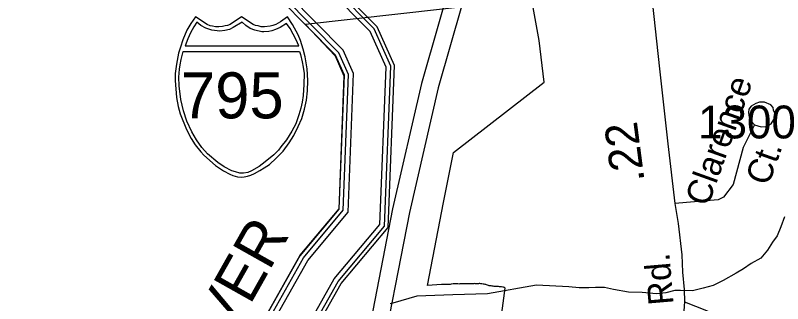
# Model space of a CAD drawing. Extents: x 2206922 to 2357709, y 510027 to 673830.
# Drawn here: x 2295894 to 2298812, y 606308 to 607406 of the extents above; entities that cross this region are included whole.
import ezdxf

# ---------------------------------------------------------------- set-up
doc = ezdxf.new("R2010")
doc.units = 0
for name, color, linetype in [('Exist Boundary Political City Limit New', 7, 'Continuous'), ('Exist Boundary Political Urban Extension UEB', 7, 'Continuous'), ('Exist Hydrographic Buffer Line', 7, 'Continuous'), ('Exist Hydrographic Misc Water Feature', 7, 'Continuous'), ('Exist Hydrographic River Shore', 7, 'Continuous'), ('Exist Hydrographic River Shore Label', 7, 'Continuous'), ('Exist Road Non-System Type 51', 7, 'Continuous'), ('Exist Road Non-System Type 51 Label', 7, 'Continuous'), ('Exist Road Primary Interstate Divided Center Attributed', 7, 'Continuous'), ('Exist Road Primary Interstate Shield CELL', 7, 'Continuous'), ('Exist Road Primary Interstate Shield Number Label', 7, 'Continuous'), ('Exist Road Secondary Mileage Hundredths English Label', 7, 'Continuous'), ('Exist Road Secondary Type 51 Attributed', 7, 'Continuous'), ('Exist Road Secondary Type 51 Label', 7, 'Continuous'), ('Exist Road Secondary Type 51 Number Label', 7, 'Continuous'), ('Map Preparation Boundary City Limit Buffer Line', 7, 'Continuous')]:
    doc.layers.add(name, color=color, linetype=linetype)

msp = doc.modelspace()

# ---------------------------------------------------------------- linework, layer by layer
at = {"layer": 'Exist Boundary Political City Limit New'}
for points in [[(2297696.2, 606376.5), (2297693.2, 606377.2), (2297689.5, 606378.7), (2297685.8, 606379.9), (2297683, 606380.9), (2297680, 606381.8), (2297676.2, 606382.8), (2297672.2, 606383.1), (2297668.2, 606383.4), (2297664.2, 606384.2), (2297660.5, 606384.6), (2297657.5, 606384.5), (2297654.5, 606384.4), (2297646.5, 606384.2), (2297642.5, 606384.3), (2297638.5, 606384.5), (2297635.5, 606384.4), (2297632.5, 606384.2), (2297624.5, 606383.8), (2297621.5, 606383.6), (2297618.5, 606383.5), (2297614.5, 606383.5), (2297610.5, 606383.6), (2297606.5, 606383.7), (2297602.5, 606383.8), (2297598.5, 606383.8), (2297595.5, 606383.8), (2297592.5, 606383.8), (2297588.5, 606383.6), (2297584.5, 606383.3), (2297580.5, 606383.1), (2297576.5, 606383.2), (2297572.5, 606383.5), (2297568.5, 606383.6), (2297564.5, 606383.7), (2297561.5, 606383.5), (2297558.5, 606383.2), (2297550.5, 606382.2), (2297547.5, 606381.8), (2297544.5, 606381.4), (2297540.5, 606381.2), (2297536.5, 606381.2), (2297532.5, 606381.3), (2297522.5, 606381.3), (2297514.5, 606381.1), (2297460.8, 606377.7), (2297521.5, 606693.6), (2297559.5, 606884.2), (2297904.8, 607151.4), (2297886.2, 607310.1), (2297774, 607926.1)], [(2297734.5, 606205.7), (2297756.2, 606366.8), (2297752.8, 606370.2), (2297750, 606370.9), (2297747, 606371.3), (2297743, 606371.9), (2297739, 606372.4), (2297735, 606372.8), (2297731, 606373.2), (2297727, 606373.4), (2297723, 606373.6), (2297719, 606373.8), (2297715, 606374.2), (2297711.2, 606374.8), (2297707.2, 606375.2), (2297703.2, 606375.8), (2297699.2, 606376.1), (2297696.2, 606376.5)]]:
    msp.add_lwpolyline(points, dxfattribs=at)
at = {"layer": 'Exist Boundary Political Urban Extension UEB'}
msp.add_lwpolyline([(2297868.7, 607470), (2296996.9, 607370.9), (2297109.4, 607251.9), (2297143.4, 607175.8), (2297123.3, 606667.8), (2296975.3, 606490.5), (2296721.4, 606039.8), (2296674.3, 605748.9), (2296591.4, 605655.4), (2296296, 605634.7), (2296192.4, 605627.5), (2296159.4, 605592.1), (2296160.4, 605493.7), (2296345.4, 605303), (2296354.4, 605171.6), (2296288.4, 605104.1), (2296164.3, 605044.3), (2295564.3, 605063)], dxfattribs=at)
at = {"layer": 'Exist Hydrographic Buffer Line'}
for points in [[(2296475, 605491.4), (2296668, 605505), (2296823.6, 605680.5), (2296873.6, 605988.8), (2297106.7, 606402.6), (2297279.8, 606610), (2297303.4, 607208.1), (2297242.9, 607343.6), (2297083.4, 607506.2), (2297264.1, 607557.4), (2297395.8, 607717.8), (2297494.3, 607907.7), (2297504.1, 608392.7)], [(2296494.4, 605474.7), (2296676.6, 605487.4), (2296840.6, 605672.5), (2296890.9, 605982.8), (2297121.6, 606392.3), (2297297.6, 606603.1), (2297321.7, 607211.6), (2297258, 607353.9), (2297117.7, 607497.1), (2297274.5, 607541.5), (2297411, 607707.8), (2297512.3, 607903.2), (2297522.4, 608402.3)], [(2296298.6, 605620.6), (2296600.6, 605641.8), (2296690.8, 605743.6), (2296738.2, 606036.2), (2296990, 606483.2), (2297140.5, 606663.6), (2297161, 607180.7), (2297124.3, 607262.8), (2296915.9, 607475.3), (2296900.2, 607575.4), (2296964.8, 607619.3), (2297183, 607681.2), (2297277.2, 607795.9), (2297353.7, 607943.5), (2297359.6, 608229.5)], [(2296299.9, 605601.9), (2296609.5, 605623.6), (2296708.4, 605735.2), (2296756.2, 606030), (2297005.5, 606472.5), (2297159, 606656.5), (2297179.9, 607184.3), (2297140, 607273.5), (2296933.5, 607484.2), (2296920.5, 607566.6), (2296972.8, 607602.1), (2297193.8, 607664.7), (2297293, 607785.5), (2297372.4, 607938.8), (2297378.3, 608229.1)]]:
    msp.add_lwpolyline(points, dxfattribs=at)
at = {"layer": 'Exist Hydrographic Misc Water Feature'}
for points in [[(2298818.6, 606638.6), (2298805.1, 606600.5), (2298791.3, 606566.5), (2298773.7, 606542.4), (2298754.2, 606512), (2298728.4, 606481.9), (2298692.7, 606461.3), (2298663, 606441), (2298634.7, 606425), (2298585.3, 606396.3), (2298547.5, 606378.1), (2298509.6, 606367.6), (2298469.6, 606357), (2298423.5, 606358.6), (2298401.7, 606358.3), (2298367.7, 606350), (2298332, 606345.7), (2298277.7, 606351), (2298226, 606352.3), (2298168.2, 606361.8), (2298133.7, 606369.5), (2298100.1, 606369.3), (2298074.1, 606368.7), (2298042.3, 606368.6), (2298038.4, 606368.4)], [(2298038.4, 606368.4), (2297998.2, 606372), (2297876, 606379), (2297689, 606345.2), (2297557.1, 606341.9), (2297421, 606336.4), (2297329.1, 606309.7), (2297319.3, 606307.6)]]:
    msp.add_lwpolyline(points, dxfattribs=at)
at = {"layer": 'Exist Hydrographic River Shore'}
for points in [[(2296509.9, 605462.2), (2296683.1, 605474.4), (2296853.3, 605666.4), (2296903.9, 605978.2), (2297132.8, 606384.6), (2297310.9, 606598), (2297335.3, 607214.3), (2297269.4, 607361.6), (2297143.2, 607490.3), (2297282.2, 607529.7), (2297422.3, 607700.3), (2297525.7, 607899.7), (2297536.1, 608412.7)], [(2296297.5, 605636.5), (2296593, 605657.2), (2296675.8, 605750.7), (2296723, 606041.6), (2296976.8, 606492.3), (2297124.9, 606669.6), (2297145, 607177.6), (2297110.9, 607253.7), (2296901, 607467.8), (2296882.9, 607582.9), (2296958, 607633.9), (2297173.9, 607695.1), (2297263.9, 607804.7), (2297337.9, 607947.5), (2297343.7, 608229.8)]]:
    msp.add_lwpolyline(points, dxfattribs=at)
at = {"layer": 'Exist Road Non-System Type 51'}
for points in [[(2298704.3, 606988.5), (2298730.4, 606980.8), (2298748.3, 606983.1), (2298768.3, 606993.3), (2298782, 607015.5), (2298781.7, 607033.5), (2298777.6, 607045.3), (2298775.6, 607055.2), (2298767.4, 607065.3), (2298743.4, 607074.9), (2298723.4, 607074.7), (2298709.4, 607070.6), (2298691.6, 607060.4), (2298683.7, 607048.3), (2298681.8, 607036.2), (2298684.1, 607018.3), (2298692.1, 607002.4), (2298704.3, 606988.5)], [(2298704.3, 606988.5), (2298661.2, 606902.2), (2298623.4, 606762), (2298586.4, 606714), (2298566.4, 606703.7), (2298402.1, 606689.7)]]:
    msp.add_lwpolyline(points, dxfattribs=at)
at = {"layer": 'Exist Road Primary Interstate Divided Center Attributed'}
for points in [[(2298844.5, 609852.1), (2298779.6, 609757.5), (2298564.9, 609447.7), (2298280.6, 609029.8), (2298078.5, 608714.6), (2297910.7, 608420), (2297811.4, 608214.4), (2297736.1, 608043.2), (2297575.1, 607625.2), (2297438.1, 607145.6), (2297328.5, 606669.4), (2297208.7, 606052.8), (2297112.8, 605669.1), (2297040.9, 605439.5), (2296893.6, 605018.2), (2296605.9, 604305.6), (2296386.7, 603730), (2296248.2, 603378.4), (2296202.7, 603264.5), (2296044.3, 602853), (2295787.4, 602202.1), (2295553.8, 601595.1)], [(2298862.1, 609753.4), (2298618.9, 609410.6), (2298335.4, 608993.6), (2298134.7, 608680.6), (2297968.8, 608389.4), (2297871, 608186.9), (2297796.7, 608018.1), (2297637.4, 607604.4), (2297501.7, 607129.2), (2297392.7, 606655.8), (2297272.7, 606038.5), (2297176, 605651.3), (2297103.1, 605418.9), (2296955, 604995), (2296667, 604281.6), (2296448.1, 603706.8), (2296328.1, 603387.7), (2296105.3, 602828.8), (2295848.5, 602178.3), (2295615.8, 601573.6)]]:
    msp.add_lwpolyline(points, dxfattribs=at)
at = {"layer": 'Exist Road Primary Interstate Shield CELL'}
for points in [[(2296754.2, 606789.7), (2296763.7, 606790.6), (2296776.5, 606793.1), (2296788.8, 606797.1), (2296802.9, 606803.4), (2296823.8, 606814.9), (2296840.5, 606824.7), (2296859.9, 606837.7), (2296886, 606861.4), (2296912, 606888.9), (2296935, 606919.9), (2296953.3, 606948.9), (2296969.4, 606982.1), (2296982.8, 607013), (2296993.5, 607048.3), (2297000.5, 607082.5), (2297004.1, 607118.2), (2297006.5, 607157.8), (2297003.8, 607202.4), (2296996, 607247.9), (2296988.8, 607276.3), (2296977.7, 607310.2), (2296968.7, 607331.9), (2296947.9, 607370.3), (2296929.2, 607399.9), (2296901.9, 607380.7), (2296884.2, 607371.3), (2296873.3, 607366.4), (2296862.2, 607364.3), (2296841.7, 607361.8), (2296828.8, 607362.3), (2296816.8, 607365.1), (2296806.7, 607367.3), (2296798.5, 607371.3), (2296754.2, 607399.9), (2296710, 607371.3), (2296700.7, 607367), (2296691.2, 607365.1), (2296682, 607362.5), (2296666.9, 607361.8), (2296655.3, 607362.1), (2296643.5, 607364.3), (2296634.1, 607366.2), (2296623.6, 607371.3), (2296578.4, 607399.9), (2296560.7, 607374.2), (2296546.2, 607348.8), (2296530.9, 607312.9), (2296521.3, 607285), (2296514.5, 607262.2), (2296506.2, 607220.2), (2296501.9, 607183.7), (2296501.1, 607157.8), (2296505.9, 607093.3), (2296512.9, 607058.9), (2296520.1, 607031.2), (2296544, 606971.1), (2296561.9, 606937.5), (2296577.3, 606913.3), (2296598.9, 606886.2), (2296610.6, 606873.2), (2296655.4, 606834), (2296685.4, 606813.6), (2296709.3, 606800.7), (2296720.5, 606796.4), (2296738.1, 606791.5)], [(2296583.8, 607379.2), (2296572.8, 607362.3), (2296560.1, 607339.4), (2296550, 607315.7), (2296539.6, 607289.6), (2296971.2, 607289.4), (2296961.2, 607311.9), (2296950.4, 607334.4), (2296939.1, 607354.9), (2296925.4, 607374.8), (2296901.2, 607359.6), (2296883.6, 607351.3), (2296869.4, 607346.4), (2296857.4, 607343.7), (2296838.8, 607342.2), (2296830.5, 607342.7), (2296804.6, 607348.6), (2296787, 607355.7), (2296770.3, 607366.9), (2296756.8, 607379.6), (2296722.6, 607358.9), (2296707.5, 607352.2), (2296690, 607347.8), (2296670.9, 607345.4), (2296641.5, 607348.6), (2296618.4, 607356.5), (2296598.5, 607366.9)], [(2296973.7, 607268.1), (2296978.4, 607255.9), (2296984.7, 607228.9), (2296988.1, 607208.1), (2296991.5, 607184.1), (2296990.3, 607142.9), (2296988.3, 607100.4), (2296984.4, 607075.1), (2296979.2, 607052.2), (2296972, 607026.7), (2296960.5, 606992.9), (2296944.6, 606964.3), (2296924.7, 606932.4), (2296903.2, 606904.6), (2296893.9, 606893), (2296876.2, 606874.3), (2296844, 606848.5), (2296820.4, 606830.9), (2296792.3, 606814.2), (2296777.9, 606807.9), (2296761.3, 606804.4), (2296747.6, 606805.4), (2296731, 606809.8), (2296717.5, 606813.4), (2296688.1, 606829.4), (2296664.2, 606845.3), (2296624.4, 606877.9), (2296603, 606903), (2296582.9, 606932.4), (2296565.1, 606962.5), (2296546, 607002.2), (2296532.5, 607042.1), (2296522.8, 607085.2), (2296516.2, 607137.8), (2296515.4, 607169.9), (2296517.4, 607200.7), (2296520.3, 607216.9), (2296524.2, 607236.9), (2296532.1, 607267.9)]]:
    msp.add_lwpolyline(points, close=True, dxfattribs=at)
at = {"layer": 'Exist Road Secondary Type 51 Attributed'}
for points in [[(2298315.5, 607460.1), (2298344.1, 607202.6), (2298375.3, 606917), (2298402.1, 606689.7), (2298414.6, 606613.7), (2298427.8, 606493.8), (2298430.5, 606427.9), (2298436.9, 606362.3), (2298439, 606315.7)], [(2298439, 606315.7), (2298430.9, 606210.1), (2298423.6, 606138), (2298407.2, 605989.2), (2298286.5, 605094.4), (2298268.5, 604949), (2298196.1, 604308.1), (2298150.1, 603935.3), (2298124.7, 603738.1), (2298109.9, 603570.6), (2298110.1, 603317.9), (2298127.6, 603170.2), (2298167.9, 602956.8), (2298250.4, 602544), (2298308.7, 602254.2), (2298357.8, 602203.1), (2298421.4, 602171.3), (2298523.1, 602133.1)], [(2298439, 606315.7), (2298521.7, 606281.8), (2298638.2, 606225.6), (2298744.2, 606166.2), (2298875.5, 606100.5), (2299197.6, 605916), (2299263.3, 605872.5), (2299460.4, 605743.2), (2299617.2, 605643.6), (2299786.7, 605531.2), (2299909.6, 605444.2)]]:
    msp.add_lwpolyline(points, dxfattribs=at)
at = {"layer": 'Map Preparation Boundary City Limit Buffer Line'}
for points in [[(2297696.2, 606376.5), (2297693.2, 606377.2), (2297689.5, 606378.7), (2297685.8, 606379.9), (2297683, 606380.9), (2297680, 606381.8), (2297676.2, 606382.8), (2297672.2, 606383.1), (2297668.2, 606383.4), (2297664.2, 606384.2), (2297660.5, 606384.6), (2297657.5, 606384.5), (2297654.5, 606384.4), (2297646.5, 606384.2), (2297642.5, 606384.3), (2297638.5, 606384.5), (2297635.5, 606384.4), (2297632.5, 606384.2), (2297624.5, 606383.8), (2297621.5, 606383.6), (2297618.5, 606383.5), (2297614.5, 606383.5), (2297610.5, 606383.6), (2297606.5, 606383.7), (2297602.5, 606383.8), (2297598.5, 606383.8), (2297595.5, 606383.8), (2297592.5, 606383.8), (2297588.5, 606383.6), (2297584.5, 606383.3), (2297580.5, 606383.1), (2297576.5, 606383.2), (2297572.5, 606383.5), (2297568.5, 606383.6), (2297564.5, 606383.7), (2297561.5, 606383.5), (2297558.5, 606383.2), (2297550.5, 606382.2), (2297547.5, 606381.8), (2297544.5, 606381.4), (2297540.5, 606381.2), (2297536.5, 606381.2), (2297532.5, 606381.3), (2297522.5, 606381.3), (2297514.5, 606381.1), (2297460.8, 606377.7), (2297521.5, 606693.6), (2297559.5, 606884.2), (2297904.8, 607151.4), (2297886.2, 607310.1), (2297774, 607926.1)], [(2297734.5, 606205.7), (2297756.2, 606366.8), (2297752.8, 606370.2), (2297750, 606370.9), (2297747, 606371.3), (2297743, 606371.9), (2297739, 606372.4), (2297735, 606372.8), (2297731, 606373.2), (2297727, 606373.4), (2297723, 606373.6), (2297719, 606373.8), (2297715, 606374.2), (2297711.2, 606374.8), (2297707.2, 606375.2), (2297703.2, 606375.8), (2297699.2, 606376.1), (2297696.2, 606376.5)]]:
    msp.add_lwpolyline(points, dxfattribs=at)

# ---------------------------------------------------------------- texts
at = {"layer": 'Exist Hydrographic River Shore Label'}
msp.add_text('RIVER', height=167.32, rotation=60.6101, dxfattribs=at).set_placement((2296602.9, 605975.5))
at = {"layer": 'Exist Road Non-System Type 51 Label'}
for s, p in [('Clarence', (2298527.8, 606674.3)), ('Ct.', (2298757.5, 606753.2))]:
    msp.add_text(s, height=95, rotation=70.336, dxfattribs=at).set_placement(p)
at = {"layer": 'Exist Road Primary Interstate Shield Number Label'}
msp.add_text('795', height=175, dxfattribs=at).set_placement((2296523.6, 607013.5))
at = {"layer": 'Exist Road Secondary Mileage Hundredths English Label'}
msp.add_text('.22', height=125, rotation=97.4415, dxfattribs=at).set_placement((2298287, 606775.4))
at = {"layer": 'Exist Road Secondary Type 51 Label'}
msp.add_text('Rd.', height=95, rotation=94.8685, dxfattribs=at).set_placement((2298397.2, 606306.8))
at = {"layer": 'Exist Road Secondary Type 51 Number Label'}
msp.add_text('1300', height=125, dxfattribs=at).set_placement((2298490.3, 606937.2))

doc.saveas('drawing.dxf')
